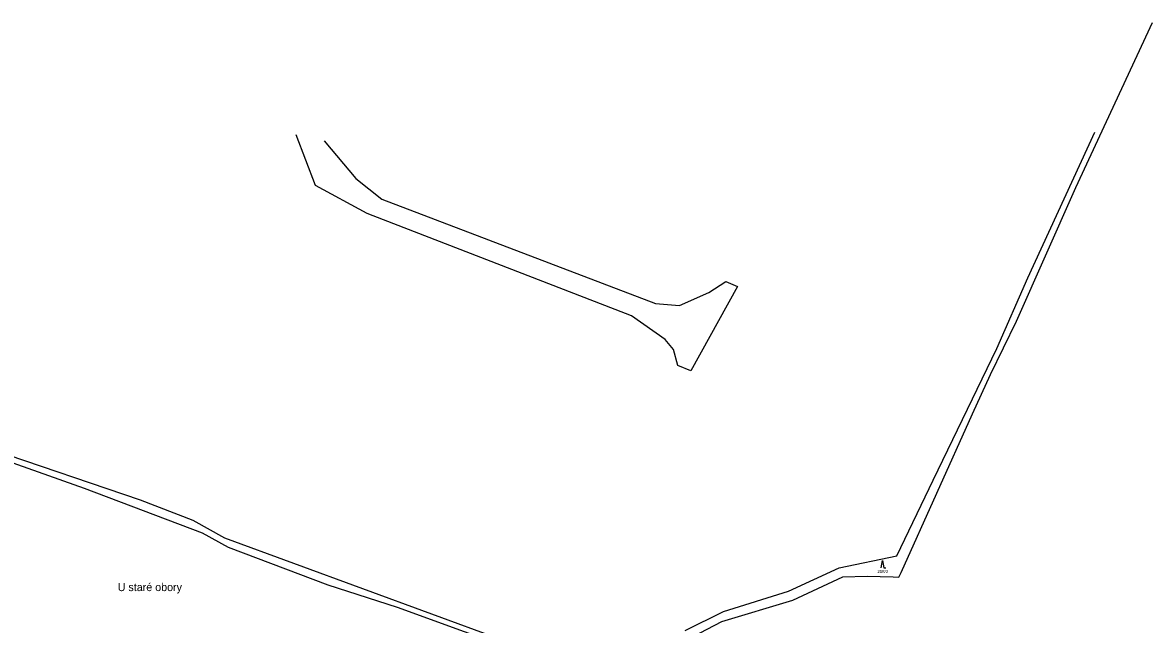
# Model space of a CAD drawing. Extents: x -749173 to -746119, y -1132678 to -1130338.
# Drawn here: x -746740 to -746119, y -1130967 to -1130636 of the extents above; entities that cross this region are included whole.
import ezdxf

# ---------------------------------------------------------------- set-up
doc = ezdxf.new("R2010")
doc.units = 0
for name, color, linetype in [('Vrstva 1', 7, 'Continuous'), ('Vrstva 13', 7, 'Continuous'), ('Vrstva 15', 7, 'Continuous'), ('Vrstva 18', 7, 'Continuous'), ('Vrstva 25', 7, 'Continuous'), ('Vrstva 52', 7, 'Continuous')]:
    doc.layers.add(name, color=color, linetype=linetype)

msp = doc.modelspace()

# ---------------------------------------------------------------- linework, layer by layer
at = {"layer": 'Vrstva 1'}
for points in [[(-746187.79, -1130776.59), (-746150.91, -1130696.46)], [(-746579.34, -1130725.8), (-746589.96, -1130697.85)], [(-746574.5, -1130701.28), (-746557.13, -1130721.87)], [(-746550.95, -1130741.21), (-746579.34, -1130725.8)], [(-746557.13, -1130721.87), (-746542.8, -1130733.22)], [(-746542.8, -1130733.22), (-746392.39, -1130790.77)], [(-746405.53, -1130797.49), (-746550.95, -1130741.21)], [(-746204.67, -1130815.53), (-746187.79, -1130776.59)], [(-746347.34, -1130781.35), (-746373.03, -1130827.81)], [(-746363.01, -1130784.74), (-746353.81, -1130778.55)], [(-746353.81, -1130778.55), (-746347.34, -1130781.35)], [(-746379.15, -1130791.86), (-746363.01, -1130784.74)], [(-746392.39, -1130790.77), (-746379.15, -1130791.86)], [(-746387.18, -1130810.48), (-746405.53, -1130797.49)], [(-746382.6, -1130816.07), (-746387.18, -1130810.48)], [(-746380.05, -1130824.88), (-746382.6, -1130816.07)], [(-746239.66, -1130888), (-746204.67, -1130815.53)], [(-746373.03, -1130827.81), (-746380.05, -1130824.88)], [(-746782.52, -1130865.3), (-746706.56, -1130892.37)], [(-746259.77, -1130929.63), (-746239.66, -1130888)], [(-746706.56, -1130892.37), (-746641.67, -1130916.83)], [(-746641.67, -1130916.83), (-746627.37, -1130924.88)], [(-746627.37, -1130924.88), (-746572.53, -1130945.51)], [(-746291.45, -1130936.17), (-746259.77, -1130929.63)], [(-746319.35, -1130949.08), (-746291.45, -1130936.17)], [(-746572.53, -1130945.51), (-746534.39, -1130957.75)], [(-746354.98, -1130960.28), (-746319.35, -1130949.08)], [(-746534.39, -1130957.75), (-746460.82, -1130984.67)], [(-746376.11, -1130970.56), (-746354.98, -1130960.28)]]:
    msp.add_lwpolyline(points, dxfattribs=at)
at = {"layer": 'Vrstva 13'}
for points in [[(-746161.29, -1130726.79), (-746119.21, -1130636.12)], [(-746193.97, -1130800.38), (-746161.29, -1130726.79)], [(-746208.27, -1130829.69), (-746193.97, -1130800.38)], [(-746218.07, -1130851.43), (-746208.27, -1130829.69)], [(-746257.43, -1130938.7), (-746218.07, -1130851.43)], [(-746258.58, -1130941.26), (-746257.43, -1130938.7)], [(-746316.94, -1130953.92), (-746289.5, -1130941.1)], [(-746289.5, -1130941.1), (-746276.05, -1130940.66)], [(-746276.05, -1130940.66), (-746261.76, -1130941.15)], [(-746261.76, -1130941.15), (-746258.58, -1130941.26)], [(-746356.02, -1130965.68), (-746316.94, -1130953.92)], [(-746372.15, -1130974.18), (-746356.02, -1130965.68)]]:
    msp.add_lwpolyline(points, dxfattribs=at)
at = {"layer": 'Vrstva 25'}
msp.add_lwpolyline([(-746268.29, -1130936.18), (-746267.54, -1130932.18), (-746266.79, -1130936.18), (-746265.79, -1130936.18)], dxfattribs=at)
at = {"layer": 'Vrstva 52'}
msp.add_lwpolyline([(-746477.44, -1130975.62), (-746629.25, -1130919.87), (-746646.69, -1130910.12), (-746675.62, -1130899), (-746757.69, -1130871), (-746759.66, -1130869.97), (-746762.75, -1130868.37), (-746798.5, -1130856.87), (-746800.62, -1130856.87), (-746806.56, -1130868), (-746916.68, -1130816.85)], dxfattribs=at)

# ---------------------------------------------------------------- texts
at = {"layer": 'Vrstva 15'}
msp.add_text('U staré obory', height=4.4, dxfattribs=at).set_placement((-746688.08, -1130948.97))
at = {"layer": 'Vrstva 18'}
msp.add_text('218/2', height=1.7, dxfattribs=at).set_placement((-746270.42, -1130939.07))

doc.saveas('drawing.dxf')
